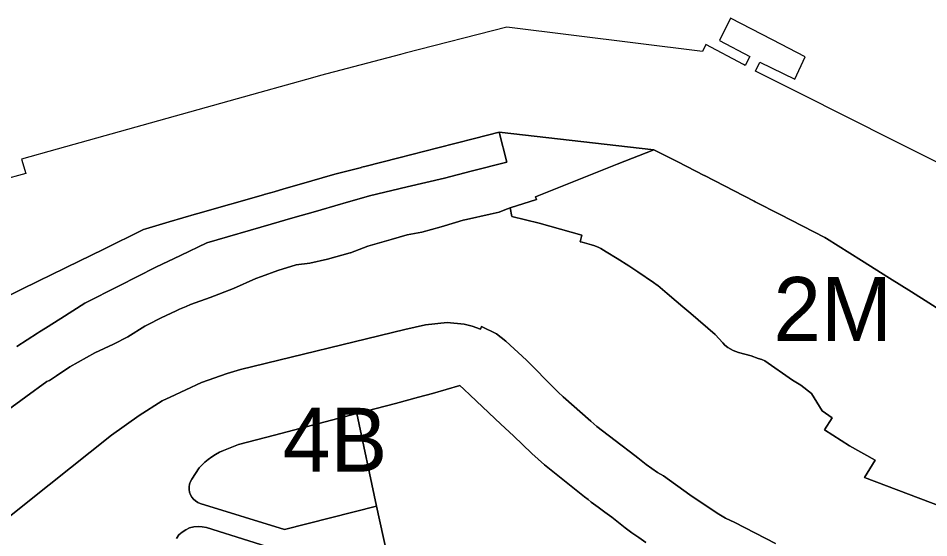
# Model space of a CAD drawing. Extents: x 598968 to 613553, y 4409678 to 4430833.
# Drawn here: x 608801.6 to 608972.7, y 4416336.1 to 4416433.7 of the extents above; entities that cross this region are included whole.
import ezdxf

# ---------------------------------------------------------------- set-up
doc = ezdxf.new("R2010")
doc.units = 0
for name, color, linetype in [('1', 7, 'Continuous'), ('SUBZONA 4B. Cases bifamiliars', 7, 'Continuous'), ('ZONA 2M. CARRERS DE CASES. amb projecte especial', 7, 'Continuous')]:
    doc.layers.add(name, color=color, linetype=linetype)

msp = doc.modelspace()

# ---------------------------------------------------------------- linework, layer by layer
at = {"layer": '1'}
for points in [[(608980.6109, 4416403.4348), (608955.4519, 4416416.0652), (608950.3581, 4416418.6223), (608940.1132, 4416423.7655), (608940.9223, 4416425.4728), (608947.5023, 4416422.2829), (608949.4719, 4416426.4637), (608943.3356, 4416429.6306), (608935.4263, 4416433.7125), (608933.3624, 4416429.5325), (608939.0624, 4416426.5127), (608938.1933, 4416424.8241), (608937.8548, 4416425.0154), (608930.7649, 4416428.7651), (608930.1749, 4416427.4352), (608893.3957, 4416432.0537), (608874.2962, 4416427.1332), (608873.4, 4416426.8983), (608858.3866, 4416422.9627), (608856.8662, 4416422.5395), (608846.9968, 4416419.7924), (608808.9079, 4416409.1214), (608802.218, 4416407.2512), (608802.978, 4416404.5713), (608798.4481, 4416403.3012)], [(608797.4142, 4416380.4308), (608801.6541, 4416382.5208), (608805.8441, 4416384.5709), (608807.363, 4416385.3148), (608810.724, 4416386.9609), (608817.5239, 4416390.301), (608825.0939, 4416394.011), (608825.5395, 4416394.1467), (608829.9592, 4416395.4918), (608835.0995, 4416396.9496), (608835.3436, 4416397.0212), (608847.6836, 4416400.551), (608847.8084, 4416400.587), (608849.6988, 4416401.1349), (608851.4821, 4416401.6518), (608854.3434, 4416402.4815), (608861.0559, 4416404.4191), (608866.0633, 4416405.7016), (608866.1074, 4416405.713), (608866.7281, 4416405.8724), (608873.1132, 4416407.5117), (608880.4031, 4416409.3718), (608887.3329, 4416411.1511), (608891.9329, 4416412.332), (608921.0026, 4416409.0126), (608925.506, 4416406.7113), (608930.4896, 4416404.1645), (608930.5125, 4416404.1528), (608939.8424, 4416399.363), (608940.0605, 4416399.2511), (608944.7724, 4416396.8332), (608953.1323, 4416392.5433), (608953.4823, 4416392.3234), (608960.026, 4416388.21), (608960.0523, 4416388.1936), (608965.2922, 4416384.8937), (608969.4021, 4416382.3138), (608975.9421, 4416378.182)], [(608799.5042, 4416360.0411), (608803.0042, 4416362.5911), (608806.9541, 4416365.4611), (608807.2781, 4416365.6266), (608807.4241, 4416365.7011), (608808.7551, 4416366.577), (608811.2841, 4416368.2412), (608815.994, 4416370.8512), (608819.454, 4416372.5313), (608822.1839, 4416373.8913), (608825.3639, 4416375.8613), (608825.8939, 4416376.1013), (608828.4638, 4416377.4213), (608831.2537, 4416378.7914), (608831.9079, 4416379.0708), (608833.1037, 4416379.5814), (608833.9537, 4416379.9514), (608837.6737, 4416381.2415), (608842.0036, 4416382.9815), (608846.2236, 4416384.8616), (608847.2699, 4416385.2299), (608850.3435, 4416386.3116), (608853.7935, 4416387.3717), (608856.3434, 4416387.7217), (608859.6634, 4416388.4918), (608863.9533, 4416389.6618), (608863.99, 4416389.6754), (608867.2433, 4416390.8819), (608871.6632, 4416392.1719), (608874.6532, 4416393.052), (608877.3932, 4416393.542), (608881.0531, 4416394.562), (608881.7031, 4416394.7221), (608885.1931, 4416395.8021), (608885.7831, 4416395.9221), (608890.283, 4416396.9022), (608891.953, 4416397.3122), (608892.983, 4416397.7422), (608894.033, 4416398.1222), (608894.0423, 4416398.1196), (608898.9671, 4416399.6462), (608898.7955, 4416400.1393), (608908.1853, 4416403.9087), (608914.1327, 4416406.3025), (608921.0026, 4416409.0126), (608891.9329, 4416412.332), (608893.3629, 4416406.6721), (608886.6987, 4416404.9745), (608881.7031, 4416403.7019), (608874.6532, 4416402.0518), (608867.5633, 4416400.3417), (608862.5733, 4416398.9017), (608862.1323, 4416398.7748), (608857.4604, 4416397.4304), (608853.1796, 4416396.1986), (608849.1235, 4416395.0315), (608837.0136, 4416391.5513), (608832.0411, 4416389.1534), (608827.4538, 4416386.9412), (608820.5639, 4416383.4411), (608814.084, 4416380.1911), (608809.604, 4416377.351), (608806.7099, 4416375.5227), (608805.5841, 4416374.801), (608805.1778, 4416374.5397), (608801.3242, 4416372.0609)], [(608987.7221, 4416337.2047), (608960.6223, 4416347.464), (608962.6223, 4416350.694), (608957.7624, 4416353.3939), (608953.0824, 4416356.4338), (608954.4924, 4416358.6738), (608952.6124, 4416360.0037), (608950.6324, 4416363.2437), (608948.6324, 4416364.7836), (608947.0424, 4416365.7236), (608941.8825, 4416369.3834), (608941.2825, 4416369.5934), (608940.6117, 4416369.8318), (608939.3125, 4416370.2934), (608936.9026, 4416370.9633), (608935.8926, 4416371.3333), (608934.9126, 4416371.8933), (608934.3426, 4416372.3333), (608933.9553, 4416372.7637), (608932.5626, 4416374.3132), (608927.9826, 4416378.2356), (608926.8275, 4416379.2177), (608926.4656, 4416379.5255), (608925.223, 4416380.5825), (608923.5467, 4416382.0081), (608921.7527, 4416383.5329), (608921.7378, 4416383.5453), (608921.6673, 4416383.5934), (608920.9293, 4416384.0971), (608917.9927, 4416386.0828), (608916.3364, 4416387.1914), (608914.146, 4416388.5824), (608912.0662, 4416389.8575), (608911.0628, 4416390.4726), (608910.7027, 4416390.6413), (608909.9465, 4416390.9904), (608909.2894, 4416391.1685), (608907.5334, 4416391.6343), (608907.1614, 4416391.7329), (608907.1495, 4416391.736), (608907.4893, 4416392.9941), (608899.4385, 4416395.206), (608894.3155, 4416396.4759), (608894.0423, 4416398.1196), (608894.033, 4416398.1222), (608892.983, 4416397.7422), (608891.953, 4416397.3122), (608890.283, 4416396.9022), (608885.7831, 4416395.9221), (608885.1931, 4416395.8021), (608881.7031, 4416394.7221), (608881.0531, 4416394.562), (608877.3932, 4416393.542), (608874.6532, 4416393.052), (608871.6632, 4416392.1719), (608867.2433, 4416390.8819), (608863.99, 4416389.6754), (608863.9533, 4416389.6618), (608859.6634, 4416388.4918), (608856.3434, 4416387.7217), (608853.7935, 4416387.3717), (608850.3435, 4416386.3116), (608847.2699, 4416385.2299), (608846.2236, 4416384.8616), (608842.0036, 4416382.9815), (608837.6737, 4416381.2415), (608833.9537, 4416379.9514), (608833.1037, 4416379.5814), (608831.9079, 4416379.0708), (608831.2537, 4416378.7914), (608828.4638, 4416377.4213), (608825.8939, 4416376.1013), (608825.3639, 4416375.8613), (608822.1839, 4416373.8913), (608819.454, 4416372.5313), (608815.994, 4416370.8512), (608811.2841, 4416368.2412), (608808.7551, 4416366.577), (608807.4241, 4416365.7011), (608807.2781, 4416365.6266), (608806.9541, 4416365.4611), (608803.0042, 4416362.5911), (608799.5042, 4416360.0411)], [(608943.8826, 4416335.064), (608936.2127, 4416339.0038), (608934.4927, 4416339.8437), (608932.9427, 4416340.7737), (608927.7627, 4416344.2036), (608922.8228, 4416347.7534), (608921.7228, 4416348.4233), (608919.5828, 4416349.9033), (608917.9874, 4416351.1339), (608916.6143, 4416352.1932), (608914.8029, 4416353.6032), (608910.3229, 4416357.023), (608909.2029, 4416358.013), (608904.003, 4416362.5829), (608903.033, 4416363.4828), (608902.4669, 4416364.0546), (608897.103, 4416369.4726), (608893.213, 4416373.0925), (608891.4331, 4416374.4425), (608888.6331, 4416375.8224), (608888.4331, 4416375.2924), (608886.8531, 4416375.9024), (608885.3831, 4416376.2524), (608882.2032, 4416376.5723), (608878.1332, 4416376.1322), (608874.2333, 4416375.2622), (608843.3236, 4416367.7417), (608840.8637, 4416367.0217), (608836.0133, 4416365.3314), (608830.113, 4416362.5487), (608828.7632, 4416361.912), (608828.6138, 4416361.8415), (608824.3239, 4416359.0815), (608819.124, 4416355.4415), (608807.3942, 4416346.0814), (608797.9996, 4416338.6199)], [(608797.9996, 4416338.6199), (608807.3942, 4416346.0814), (608819.124, 4416355.4415), (608824.3239, 4416359.0815), (608828.6138, 4416361.8415), (608828.7632, 4416361.912), (608830.113, 4416362.5487), (608836.0133, 4416365.3314), (608840.8637, 4416367.0217), (608843.3236, 4416367.7417), (608874.2333, 4416375.2622), (608878.1332, 4416376.1322), (608882.2032, 4416376.5723), (608885.3831, 4416376.2524), (608886.8531, 4416375.9024), (608888.4331, 4416375.2924), (608888.6331, 4416375.8224), (608891.4331, 4416374.4425), (608893.213, 4416373.0925), (608897.103, 4416369.4726), (608902.4669, 4416364.0546), (608903.033, 4416363.4828), (608904.003, 4416362.5829), (608909.2029, 4416358.013), (608910.3229, 4416357.023), (608914.8029, 4416353.6032), (608916.6143, 4416352.1932), (608917.9874, 4416351.1339), (608919.5828, 4416349.9033), (608921.7228, 4416348.4233), (608922.8228, 4416347.7534), (608927.7627, 4416344.2036), (608932.9427, 4416340.7737), (608934.4927, 4416339.8437), (608936.2127, 4416339.0038), (608943.8826, 4416335.064)], [(608870.8209, 4416333.228), (608868.9231, 4416342.0874), (608851.5857, 4416337.6669), (608835.7784, 4416342.6063), (608835.3112, 4416342.7967), (608834.8825, 4416343.0627), (608834.5045, 4416343.3968), (608834.1878, 4416343.7895), (608833.9414, 4416344.2298), (608833.7722, 4416344.7051), (608833.6851, 4416345.2019), (608833.6825, 4416345.7064), (608833.7645, 4416346.2042), (608833.9288, 4416346.6813), (608834.1706, 4416347.124), (608835.6038, 4416349.2918), (608836.0138, 4416349.7318), (608836.6238, 4416350.3118), (608837.2738, 4416350.8518), (608837.9538, 4416351.3518), (608838.6637, 4416351.8018), (608839.4137, 4416352.2019), (608840.1737, 4416352.5519), (608842.9637, 4416353.6519), (608849.7036, 4416355.422), (608865.2034, 4416359.4522), (608872.4431, 4416361.3832), (608876.793, 4416362.5435), (608879.4132, 4416363.2424), (608884.5632, 4416364.7625), (608885.3132, 4416364.0527), (608886.4732, 4416362.9525), (608888.7931, 4416360.7524), (608891.1181, 4416358.5527), (608892.2831, 4416357.4529), (608894.6129, 4416355.263), (608898.1081, 4416351.9679), (608899.298, 4416350.9029), (608900.4927, 4416349.843), (608901.7331, 4416348.8274), (608902.9786, 4416347.8231), (608904.2225, 4416346.8225), (608905.4729, 4416345.8187), (608907.988, 4416343.8382), (608908.668, 4416343.3069), (608909.2487, 4416342.8534), (608910.523, 4416341.8926), (608911.8023, 4416340.9325), (608913.0979, 4416339.9884), (608914.3685, 4416339.0135), (608915.633, 4416338.0378), (608916.9079, 4416337.0735), (608918.2229, 4416336.1635), (608919.5229, 4416335.2235)], [(608919.5229, 4416335.2235), (608918.2229, 4416336.1635), (608916.9079, 4416337.0735), (608915.633, 4416338.0378), (608914.3685, 4416339.0135), (608913.0979, 4416339.9884), (608911.8023, 4416340.9325), (608910.523, 4416341.8926), (608909.2487, 4416342.8534), (608908.668, 4416343.3069), (608907.988, 4416343.8382), (608905.4729, 4416345.8187), (608904.2225, 4416346.8225), (608902.9786, 4416347.8231), (608901.7331, 4416348.8274), (608900.4927, 4416349.843), (608899.298, 4416350.9029), (608898.1081, 4416351.9679), (608894.6129, 4416355.263), (608892.2831, 4416357.4529), (608891.1181, 4416358.5527), (608888.7931, 4416360.7524), (608886.4732, 4416362.9525), (608885.3132, 4416364.0527), (608884.5632, 4416364.7625), (608879.4132, 4416363.2424), (608876.793, 4416362.5435), (608872.4431, 4416361.3832), (608865.2034, 4416359.4522), (608868.9231, 4416342.0874), (608870.8209, 4416333.228)], [(608831.2887, 4416336.0297), (608831.7851, 4416336.6642), (608832.377, 4416337.2107), (608833.0489, 4416337.6551), (608833.7835, 4416337.9858), (608834.5617, 4416338.1943), (608835.3633, 4416338.275), (608836.1675, 4416338.226), (608836.9533, 4416338.0484), (608852.872, 4416333.0743)]]:
    msp.add_lwpolyline(points, dxfattribs=at)
at = {"layer": 'SUBZONA 4B. Cases bifamiliars'}
msp.add_lwpolyline([(608868.9231, 4416342.0874), (608865.2034, 4416359.4522), (608849.7036, 4416355.422), (608842.9637, 4416353.6519), (608840.1737, 4416352.5519), (608839.4137, 4416352.2019), (608838.6637, 4416351.8018), (608837.9538, 4416351.3518), (608837.2738, 4416350.8518), (608836.6238, 4416350.3118), (608836.0138, 4416349.7318), (608835.6038, 4416349.2918), (608834.1706, 4416347.124), (608833.9288, 4416346.6813), (608833.7645, 4416346.2042), (608833.6825, 4416345.7064), (608833.6851, 4416345.2019), (608833.7722, 4416344.7051), (608833.9414, 4416344.2298), (608834.1878, 4416343.7895), (608834.5045, 4416343.3968), (608834.8825, 4416343.0627), (608835.3112, 4416342.7967), (608835.7784, 4416342.6063), (608851.5857, 4416337.6669)], close=True, dxfattribs=at)
msp.add_lwpolyline([(608852.872, 4416333.0743), (608836.9533, 4416338.0484), (608836.1675, 4416338.226), (608835.3633, 4416338.275), (608834.5617, 4416338.1943), (608833.7835, 4416337.9858), (608833.0489, 4416337.6551), (608832.377, 4416337.2107), (608831.7851, 4416336.6642), (608831.2887, 4416336.0297)], dxfattribs=at)
at = {"layer": 'ZONA 2M. CARRERS DE CASES. amb projecte especial'}
for points in [[(608801.3242, 4416372.0609), (608805.1778, 4416374.5397), (608805.5841, 4416374.801), (608806.7099, 4416375.5227), (608809.604, 4416377.351), (608814.084, 4416380.1911), (608820.5639, 4416383.4411), (608827.4538, 4416386.9412), (608832.0411, 4416389.1534), (608837.0136, 4416391.5513), (608849.1235, 4416395.0315), (608853.1796, 4416396.1986), (608857.4604, 4416397.4304), (608862.1323, 4416398.7748), (608862.5733, 4416398.9017), (608867.5633, 4416400.3417), (608874.6532, 4416402.0518), (608881.7031, 4416403.7019), (608886.6987, 4416404.9745), (608893.3629, 4416406.6721), (608891.9329, 4416412.332), (608887.3329, 4416411.1511), (608880.4031, 4416409.3718), (608873.1132, 4416407.5117), (608866.7281, 4416405.8724), (608866.1074, 4416405.713), (608866.0633, 4416405.7016), (608861.0559, 4416404.4191), (608854.3434, 4416402.4815), (608851.4821, 4416401.6518), (608849.6988, 4416401.1349), (608847.8084, 4416400.587), (608847.6836, 4416400.551), (608835.3436, 4416397.0212), (608835.0995, 4416396.9496), (608829.9592, 4416395.4918), (608825.5395, 4416394.1467), (608825.0939, 4416394.011), (608817.5239, 4416390.301), (608810.724, 4416386.9609), (608807.363, 4416385.3148), (608805.8441, 4416384.5709), (608801.6541, 4416382.5208), (608797.4142, 4416380.4308)], [(608975.9421, 4416378.182), (608969.4021, 4416382.3138), (608965.2922, 4416384.8937), (608960.0523, 4416388.1936), (608960.026, 4416388.21), (608953.4823, 4416392.3234), (608953.1323, 4416392.5433), (608944.7724, 4416396.8332), (608940.0605, 4416399.2511), (608939.8424, 4416399.363), (608930.5125, 4416404.1528), (608930.4896, 4416404.1645), (608925.506, 4416406.7113), (608921.0026, 4416409.0126), (608914.1327, 4416406.3025), (608908.1853, 4416403.9087), (608898.7955, 4416400.1393), (608898.9671, 4416399.6462), (608894.0423, 4416398.1196), (608894.3155, 4416396.4759), (608899.4385, 4416395.206), (608907.4893, 4416392.9941), (608907.1495, 4416391.736), (608907.1614, 4416391.7329), (608907.5334, 4416391.6343), (608909.2894, 4416391.1685), (608909.9465, 4416390.9904), (608910.7027, 4416390.6413), (608911.0628, 4416390.4726), (608912.0662, 4416389.8575), (608914.146, 4416388.5824), (608916.3364, 4416387.1914), (608917.9927, 4416386.0828), (608920.9293, 4416384.0971), (608921.6673, 4416383.5934), (608921.7378, 4416383.5453), (608921.7527, 4416383.5329), (608923.5467, 4416382.0081), (608925.223, 4416380.5825), (608926.4656, 4416379.5255), (608926.8275, 4416379.2177), (608927.9826, 4416378.2356), (608932.5626, 4416374.3132), (608933.9553, 4416372.7637), (608934.3426, 4416372.3333), (608934.9126, 4416371.8933), (608935.8926, 4416371.3333), (608936.9026, 4416370.9633), (608939.3125, 4416370.2934), (608940.6117, 4416369.8318), (608941.2825, 4416369.5934), (608941.8825, 4416369.3834), (608947.0424, 4416365.7236), (608948.6324, 4416364.7836), (608950.6324, 4416363.2437), (608952.6124, 4416360.0037), (608954.4924, 4416358.6738), (608953.0824, 4416356.4338), (608957.7624, 4416353.3939), (608962.6223, 4416350.694), (608960.6223, 4416347.464), (608987.7221, 4416337.2047)]]:
    msp.add_lwpolyline(points, dxfattribs=at)

# ---------------------------------------------------------------- texts
at = {"layer": 'SUBZONA 4B. Cases bifamiliars'}
msp.add_text('4B', height=12, dxfattribs=at).set_placement((608851.3028, 4416348.5595))
at = {"layer": 'ZONA 2M. CARRERS DE CASES. amb projecte especial'}
msp.add_text('2M', height=12, dxfattribs=at).set_placement((608943.4921, 4416373.1086))

doc.saveas('drawing.dxf')
